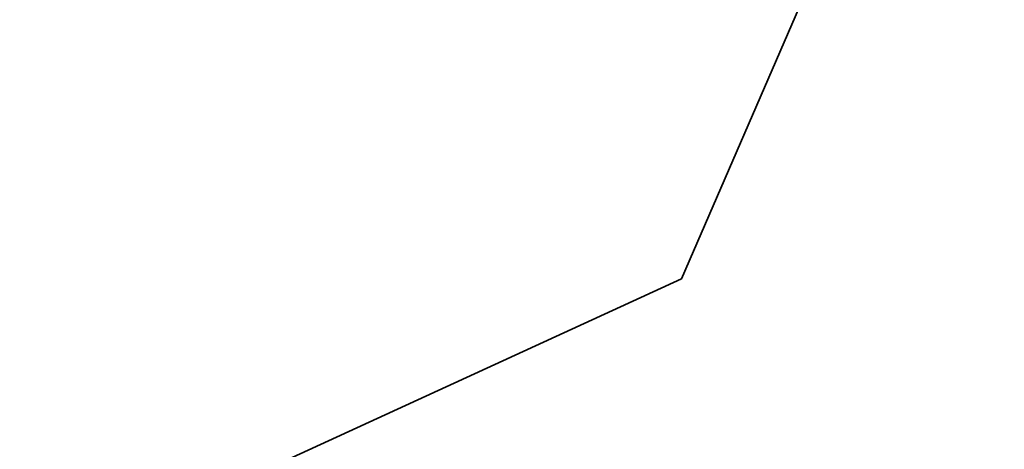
# Model space of a CAD drawing. Header units: metres. Extents: x 163628 to 167855, y 402678 to 405435.
# Tile 698 of 1056: x 165673.751 to 165674.984, y 404062.617 to 404063.156. Entities that reach past the tile are written whole.
import ezdxf

# ---------------------------------------------------------------- set-up
doc = ezdxf.new("R2010")
doc.units = ezdxf.units.M
for name, color, linetype, lineweight in [('X-CA190022.004-UO-BGT_Ondergrond$0$GE_314_WGDRijbaanLokaleweg_Vlak_GEM', 253, 'Continuous', 9), ('X-CA190022.004-UO-BGT_Ondergrond$0$GE_367_OWGBerm_groenvoorziening_grasenk_GEM', 253, 'Continuous', 9), ('X-CA190022.004-UO-BGT_Ondergrond$0$GE_401_OTDErf_Vlak_GEM', 253, 'Continuous', 9), ('X-CA190022.004-UO-BGT_Ondergrond$0$GE_601_PNDgrondvlakpand_Vlak_MV_GEM', 34, 'Continuous', 35)]:
    doc.layers.add(name, color=color, linetype=linetype, lineweight=lineweight)
doc.layers.add('X-CA190022.004-UO-KL_Wenstracé_v0.3$0$N-WE-KL-TRACE_WENSTRACE-G 1.5m', color=24, linetype='Continuous', lineweight=35, transparency=0.6)

msp = doc.modelspace()

# ---------------------------------------------------------------- linework, layer by layer
at = {"layer": 'X-CA190022.004-UO-BGT_Ondergrond$0$GE_314_WGDRijbaanLokaleweg_Vlak_GEM', "extrusion": (0, 0, -1)}
msp.add_arc((-165627.9204, 404108.7246), 72.11, 211.384689, 240.300856, dxfattribs=at)
at = {"layer": 'X-CA190022.004-UO-BGT_Ondergrond$0$GE_314_WGDRijbaanLokaleweg_Vlak_GEM'}
msp.add_arc((165623.999, 404115.4495), 75.7797, 311.045111, 322.497387, dxfattribs=at)
at = {"layer": 'X-CA190022.004-UO-BGT_Ondergrond$0$GE_367_OWGBerm_groenvoorziening_grasenk_GEM'}
msp.add_arc((165627.9204, 404108.7246), 72.11, 299.699144, 328.615311, dxfattribs=at)
at = {"layer": 'X-CA190022.004-UO-BGT_Ondergrond$0$GE_367_OWGBerm_groenvoorziening_grasenk_GEM', "extrusion": (0, 0, -1)}
msp.add_arc((-165623.999, 404115.4495), 75.7797, 217.502613, 228.954889, dxfattribs=at)
at = {"layer": 'X-CA190022.004-UO-BGT_Ondergrond$0$GE_401_OTDErf_Vlak_GEM', "flags": 128}
msp.add_lwpolyline([(165654.73, 404074.15), (165660.27, 404076.67), (165661.73, 404073.54), (165664.42, 404074.811), (165668.98, 404076.861), (165671.4, 404071.501), (165669.48, 404070.631), (165671.76, 404065.481), (165673.13, 404066.081), (165674.07, 404065.751), (165674.97, 404063.731), (165674.58, 404062.831), (165673.25, 404062.221), (165673.47, 404061.721), (165669.413, 404059.878), (165668.188, 404059.322), (165659.93, 404055.571), (165657.86, 404060.121), (165655.74, 404064.81), (165655.13, 404066.16), (165656.224, 404066.655), (165654.58, 404070.27)], dxfattribs=at)
at = {"layer": 'X-CA190022.004-UO-BGT_Ondergrond$0$GE_601_PNDgrondvlakpand_Vlak_MV_GEM', "flags": 128}
msp.add_lwpolyline([(165664.42, 404074.811), (165668.98, 404076.861), (165671.4, 404071.501), (165669.48, 404070.631), (165671.76, 404065.481), (165673.13, 404066.081), (165674.07, 404065.751), (165674.97, 404063.731), (165674.58, 404062.831), (165673.25, 404062.221), (165673.47, 404061.721), (165669.413, 404059.878), (165666.36, 404066.69), (165665.79, 404066.43), (165665.39, 404067.33), (165664.56, 404066.96), (165664.04, 404068.11), (165664.14, 404068.15), (165661.73, 404073.54), (165664.42, 404074.811)], dxfattribs=at)
at = {"layer": 'X-CA190022.004-UO-KL_Wenstracé_v0.3$0$N-WE-KL-TRACE_WENSTRACE-G 1.5m', "lineweight": 18, "ltscale": 0.2, "const_width": 1.5}
msp.add_lwpolyline([(165576.1178, 404009.7862, 0.039739), (165596.166, 404018.2749), (165667.3415, 404052.8753, 0.124118), (165678.2474, 404062.0512), (165690.192, 404078.629, -0.152208), (165708.4365, 404092.3363, -0.152208)], format="xyb", dxfattribs=at)

doc.saveas('drawing.dxf')
